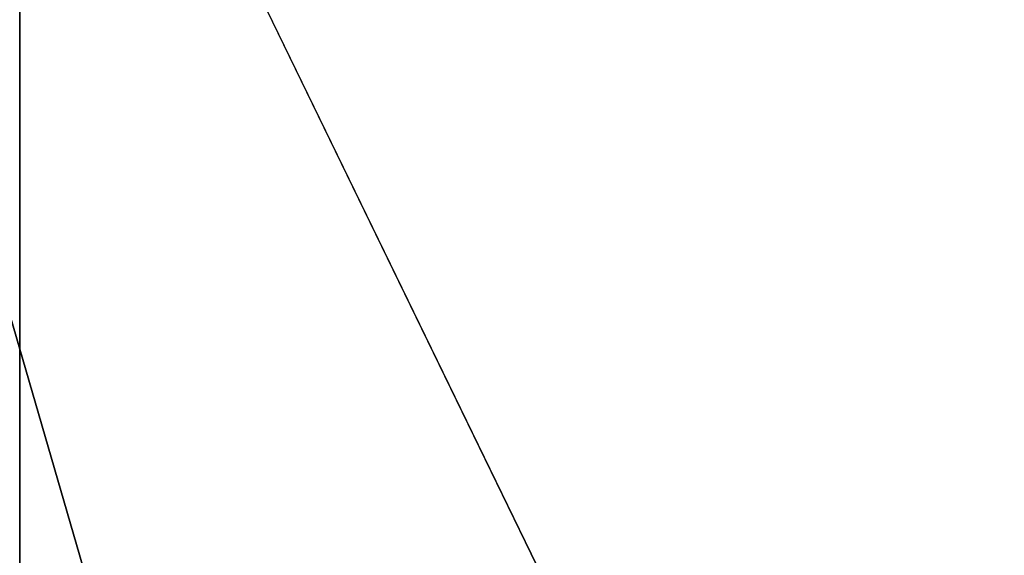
# Model space of a CAD drawing. Header units: millimetres. Extents: x -125 to 171, y -35 to 1363.
# Tile 465 of 656: x -58.437 to -58.248, y 1225.497 to 1225.6. Entities that reach past the tile are written whole.
import ezdxf

# ---------------------------------------------------------------- set-up
doc = ezdxf.new("R2010")
doc.units = ezdxf.units.MM
doc.header["$LTSCALE"] = 65.185185
for name, color, linetype in [('2359', 7, 'CONTINUOUS'), ('2448', 7, 'CONTINUOUS'), ('2449', 7, 'CONTINUOUS'), ('2450', 7, 'CONTINUOUS'), ('2451', 7, 'CONTINUOUS')]:
    doc.layers.add(name, color=color, linetype=linetype)

msp = doc.modelspace()

# ---------------------------------------------------------------- linework, layer by layer
at = {"layer": '2359', "linetype": 'CONTINUOUS'}
for points in [[(-58.48467, 1225.7, 216.26672), (-57.75808, 1225.7, 217.26678), (-58.48463, 1223.2, 216.26675), (-58.48467, 1225.7, 216.26672)], [(-57.75808, 1225.7, 218.50279), (-58.48463, 1225.7, 219.50281), (-57.75808, 1223.2, 218.50279), (-57.75808, 1225.7, 218.50279)], [(-58.48463, 1225.7, 219.50281), (-58.48463, 1223.2, 219.50281), (-57.75808, 1223.2, 218.50279), (-58.48463, 1225.7, 219.50281)], [(-57.75808, 1225.7, 217.26678), (-57.75809, 1223.2, 217.26673), (-58.48463, 1223.2, 216.26675), (-57.75808, 1225.7, 217.26678)]]:
    msp.add_3dface(points, dxfattribs=at)
at = {"layer": '2448', "linetype": 'CONTINUOUS'}
for points in [[(-58.43715, 1225.7, 363.94657), (-59.5556, 1225.7, 363.42027), (-58.43715, 1223.2, 363.94657), (-58.43715, 1225.7, 363.94657)], [(-57.22303, 1225.7, 363.71497), (-58.43715, 1225.7, 363.94657), (-57.22299, 1223.2, 363.71494), (-57.22303, 1225.7, 363.71497)], [(-58.43715, 1225.7, 363.94657), (-58.43715, 1223.2, 363.94657), (-57.22299, 1223.2, 363.71494), (-58.43715, 1225.7, 363.94657)]]:
    msp.add_3dface(points, dxfattribs=at)
at = {"layer": '2449', "linetype": 'CONTINUOUS'}
for points in [[(-59.14997, 1225.7, 360.2097), (-57.93586, 1225.7, 359.9781), (-59.15002, 1223.2, 360.20972), (-59.14997, 1225.7, 360.2097)], [(-57.93586, 1225.7, 359.9781), (-57.93586, 1223.2, 359.9781), (-59.15002, 1223.2, 360.20972), (-57.93586, 1225.7, 359.9781)]]:
    msp.add_3dface(points, dxfattribs=at)
at = {"layer": '2450', "linetype": 'CONTINUOUS'}
for points in [[(-58.55099, 1223.2, 361.62006), (-58.20222, 1223.2, 361.46258), (-58.55099, 1225.7, 361.62006), (-58.55099, 1223.2, 361.62006)], [(-58.55099, 1225.7, 361.62006), (-58.20222, 1223.2, 361.46258), (-58.20221, 1225.7, 361.46258), (-58.55099, 1225.7, 361.62006)]]:
    msp.add_3dface(points, dxfattribs=at)
at = {"layer": '2451', "linetype": 'CONTINUOUS'}
for points in [[(-58.17078, 1223.2, 362.46209), (-58.52878, 1223.2, 362.32682), (-58.1708, 1225.7, 362.46209), (-58.17078, 1223.2, 362.46209)], [(-58.52878, 1223.2, 362.32682), (-58.52878, 1225.7, 362.32682), (-58.1708, 1225.7, 362.46209), (-58.52878, 1223.2, 362.32682)]]:
    msp.add_3dface(points, dxfattribs=at)

doc.saveas('drawing.dxf')
